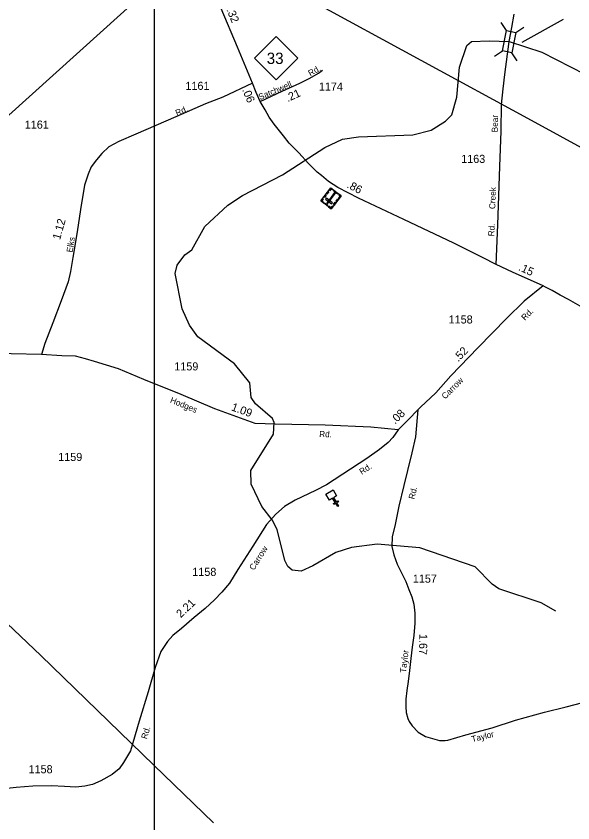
# Model space of a CAD drawing. Extents: x 2532689 to 2764727, y 536648 to 732970.
# Drawn here: x 2547433 to 2556042, y 642091 to 654572 of the extents above; entities that cross this region are included whole.
import ezdxf

# ---------------------------------------------------------------- set-up
doc = ezdxf.new("R2010")
doc.units = 0
for name, color, linetype in [('Exist Boundary Political CountyLine', 7, 'Continuous'), ('Exist Cultural Cemetery CELL', 7, 'Continuous'), ('Exist Cultural Church CELL', 7, 'Continuous'), ('Exist Hydrographic Creek Single Shore', 7, 'Continuous'), ('Exist Railroad Mainline', 7, 'Continuous'), ('Exist Road Primary NC Attributed', 7, 'Continuous'), ('Exist Road Primary NC Mileage Hundredths English Label', 7, 'Continuous'), ('Exist Road Primary NC Shield CELL', 7, 'Continuous'), ('Exist Road Primary NC Shield Number Label', 7, 'Continuous'), ('Exist Road Secondary Mileage Hundredths English Label', 7, 'Continuous'), ('Exist Road Secondary Structure Standard Bridge CELL', 7, 'Continuous'), ('Exist Road Secondary Structure Standard Bridge Number Label', 7, 'Continuous'), ('Exist Road Secondary Type 51 Attributed', 7, 'Continuous'), ('Exist Road Secondary Type 51 Label', 7, 'Continuous'), ('Exist Road Secondary Type 51 Number Label', 7, 'Continuous'), ('Exist Utilities Electrical Transmission Line', 7, 'Continuous'), ('Map Preparation Inset Cut Line', 7, 'Continuous')]:
    doc.layers.add(name, color=color, linetype=linetype)

msp = doc.modelspace()

# ---------------------------------------------------------------- linework, layer by layer
at = {"layer": 'Exist Boundary Political CountyLine'}
msp.add_lwpolyline([(2556945, 661725), (2542661, 648841)], dxfattribs=at)
at = {"layer": 'Exist Cultural Cemetery CELL'}
for points in [[(2552304, 651592), (2552145, 651713), (2552300, 651915), (2552458, 651794)], [(2552265, 651851), (2552239, 651816), (2552230, 651823), (2552256, 651857)], [(2552327, 651895), (2552320, 651886), (2552302, 651899), (2552278, 651867), (2552269, 651874), (2552300, 651915)], [(2552406, 651820), (2552338, 651871), (2552345, 651880), (2552413, 651829)], [(2552172, 651747), (2552181, 651740), (2552161, 651715), (2552193, 651690), (2552187, 651681), (2552145, 651713)], [(2552225, 651798), (2552199, 651764), (2552190, 651771), (2552216, 651805)], [(2552312, 651670), (2552324, 651685), (2552230, 651757), (2552219, 651742)], [(2552235, 651681), (2552250, 651670), (2552373, 651831), (2552358, 651842)], [(2552416, 651738), (2552390, 651704), (2552380, 651711), (2552407, 651745)], [(2552432, 651814), (2552425, 651805), (2552443, 651791), (2552418, 651759), (2552427, 651752), (2552458, 651794)], [(2552245, 651637), (2552204, 651668), (2552211, 651677), (2552252, 651646)], [(2552330, 651626), (2552321, 651633), (2552301, 651607), (2552269, 651632), (2552262, 651623), (2552304, 651592)], [(2552375, 651685), (2552349, 651650), (2552340, 651657), (2552366, 651692)]]:
    msp.add_lwpolyline(points, close=True, dxfattribs=at)
at = {"layer": 'Exist Cultural Church CELL'}
msp.add_lwpolyline([(2552389, 647152), (2552341, 647122), (2552381, 647057), (2552408, 647074), (2552416, 647060), (2552389, 647043), (2552420, 646992), (2552407, 646984), (2552375, 647035), (2552348, 647018), (2552340, 647032), (2552367, 647049), (2552327, 647114), (2552278, 647083), (2552222, 647174), (2552334, 647243)], close=True, dxfattribs=at)
at = {"layer": 'Exist Hydrographic Creek Single Shore'}
msp.add_lwpolyline([(2555777, 645368), (2555550, 645496), (2554896, 645710), (2554795, 645784), (2554532, 646053), (2553676, 646347), (2553017, 646402), (2552618, 646353), (2552378, 646274), (2552023, 646066), (2551841, 645987), (2551699, 646001), (2551632, 646060), (2551588, 646150), (2551471, 646631), (2551393, 646779), (2551231, 646986), (2551067, 647331), (2551063, 647541), (2551411, 648106), (2551424, 648287), (2551398, 648346), (2551136, 648575), (2551067, 648674), (2551046, 648899), (2550808, 649195), (2550242, 649609), (2550114, 649791), (2550000, 650045), (2549890, 650592), (2549921, 650718), (2550044, 650881), (2550150, 650958), (2550352, 651320), (2550705, 651650), (2550935, 651797), (2551554, 652117), (2552205, 652538), (2552478, 652667), (2552727, 652703), (2553568, 652737), (2553850, 652808), (2554073, 652945), (2554171, 653047), (2554249, 653316), (2554290, 653784), (2554401, 654117), (2554475, 654179), (2554750, 654190), (2555059, 654179), (2555561, 654013), (2556226, 653675)], dxfattribs=at)
at = {"layer": 'Exist Railroad Mainline'}
msp.add_lwpolyline([(2559266, 650821), (2559087, 650934), (2557947, 651564), (2555400, 652956), (2551990, 654816), (2550942, 655412)], dxfattribs=at)
at = {"layer": 'Exist Road Primary NC Attributed'}
for points in [[(2551089, 653533), (2550855, 654093), (2550606, 654692), (2550436, 655064)], [(2551206, 653251), (2551147, 653390), (2551089, 653533)], [(2554855, 650732), (2554643, 650838), (2554202, 651061), (2553429, 651428), (2552729, 651754), (2552408, 651922), (2552263, 652013), (2552153, 652105), (2552086, 652159), (2551956, 652291), (2551805, 652456), (2551654, 652605), (2551568, 652722), (2551424, 652902), (2551348, 653011), (2551283, 653121), (2551206, 653251)], [(2555581, 650397), (2555111, 650613), (2554855, 650732)], [(2557320, 649355), (2556779, 649697), (2556189, 650066), (2555974, 650190), (2555843, 650256), (2555720, 650328), (2555619, 650378), (2555581, 650397)]]:
    msp.add_lwpolyline(points, dxfattribs=at)
at = {"layer": 'Exist Road Primary NC Shield CELL'}
msp.add_lwpolyline([(2551121, 653922), (2551454, 654255), (2551787, 653922), (2551454, 653589)], close=True, dxfattribs=at)
at = {"layer": 'Exist Road Secondary Structure Standard Bridge CELL'}
for p, q in [((2555015, 654350), (2554934, 654472)), ((2555160, 654321), (2555282, 654403)), ((2554829, 653952), (2554952, 654034)), ((2555181, 653882), (2555099, 654004))]:
    msp.add_line(p, q, dxfattribs=at)
msp.add_lwpolyline([(2554952, 654034), (2555015, 654350), (2555162, 654321), (2555099, 654004)], close=True, dxfattribs=at)
at = {"layer": 'Exist Road Secondary Structure Standard Bridge Number Label'}
msp.add_line((2555256, 654171), (2555899, 654523), dxfattribs=at)
at = {"layer": 'Exist Road Secondary Type 51 Attributed'}
for points in [[(2555059, 654179), (2555100, 654397), (2555133, 654603)], [(2554937, 653205), (2554965, 653446), (2554991, 653669), (2555059, 654179)], [(2551206, 653251), (2551549, 653410), (2551821, 653533), (2551977, 653611), (2552109, 653688), (2552172, 653738)], [(2551089, 653533), (2550629, 653320), (2550359, 653216), (2549901, 653015), (2549285, 652744), (2549020, 652631), (2548865, 652550), (2548757, 652449), (2548675, 652347), (2548595, 652239), (2548545, 652126), (2548492, 651956), (2548429, 651580), (2548377, 651236), (2548310, 650838), (2548275, 650622), (2548237, 650463), (2548127, 650165), (2548003, 649829), (2547876, 649506), (2547824, 649335)], [(2554855, 650732), (2554883, 651342), (2554913, 652247), (2554931, 652791), (2554937, 653205)], [(2555581, 650397), (2555291, 650164), (2555015, 649893), (2554576, 649445), (2554157, 649009), (2553921, 648745), (2553686, 648521), (2553646, 648480)], [(2547824, 649335), (2547356, 649350), (2547008, 649373), (2546603, 649391), (2546451, 649391), (2546378, 649382), (2546295, 649364), (2546209, 649339)], [(2553338, 648173), (2552920, 648212), (2552214, 648244), (2551437, 648259), (2551131, 648270), (2550508, 648497), (2549983, 648719), (2549407, 648948), (2549014, 649116), (2548646, 649231), (2548505, 649268), (2548353, 649309), (2548140, 649319), (2547824, 649335)], [(2553646, 648480), (2553609, 648063), (2553552, 647814), (2553487, 647545), (2553429, 647310), (2553353, 646990), (2553292, 646705), (2553249, 646519), (2553242, 646368), (2553275, 646237), (2553325, 646096), (2553404, 645937), (2553460, 645826), (2553506, 645703), (2553553, 645590), (2553583, 645475), (2553597, 645335), (2553598, 645181), (2553583, 644991), (2553559, 644812), (2553538, 644634), (2553515, 644447), (2553494, 644277), (2553475, 644141), (2553460, 644003), (2553458, 643884), (2553465, 643801), (2553488, 643705), (2553510, 643661), (2553555, 643592), (2553650, 643495), (2553762, 643426), (2553982, 643364), (2554019, 643364), (2554065, 643364), (2554107, 643372), (2554386, 643455), (2554792, 643561), (2555156, 643678), (2555605, 643805), (2555938, 643888), (2556693, 644082)], [(2553646, 648480), (2553501, 648331), (2553338, 648173)], [(2553338, 648173), (2553256, 648055), (2553184, 647974), (2553053, 647866), (2552854, 647730), (2552231, 647321), (2552064, 647231), (2551747, 647082), (2551583, 646986), (2551447, 646868), (2551302, 646705), (2551092, 646373), (2550863, 646011), (2550733, 645801), (2550613, 645660), (2550501, 645544), (2550354, 645406), (2550185, 645267), (2549989, 645099), (2549856, 644991), (2549773, 644897), (2549672, 644741), (2549584, 644496), (2549473, 644118), (2549338, 643667), (2549202, 643205), (2549095, 643023), (2549025, 642929), (2548919, 642838), (2548744, 642742), (2548612, 642686), (2548496, 642660), (2548356, 642645), (2548180, 642652), (2547982, 642662), (2547690, 642661), (2547434, 642638), (2547201, 642614)]]:
    msp.add_lwpolyline(points, dxfattribs=at)
at = {"layer": 'Exist Utilities Electrical Transmission Line'}
msp.add_lwpolyline([(2550484, 642092), (2549562, 642983), (2547817, 644681), (2545822, 646575), (2544971, 647343), (2544019, 648202), (2542980, 649140)], dxfattribs=at)
at = {"layer": 'Map Preparation Inset Cut Line'}
msp.add_lwpolyline([(2549571, 680600), (2610045, 680600), (2610045, 636352), (2549571, 636352)], close=True, dxfattribs=at)

# ---------------------------------------------------------------- texts
at = {"layer": 'Exist Road Primary NC Mileage Hundredths English Label'}
for s, rotation, p in [('.32', 292.5664, (2550683, 654670)), ('.06', 292.9537, (2550925, 653432)), ('.86', 332.4014, (2552537, 651925)), ('.15', 335.379, (2555190, 650645))]:
    msp.add_text(s, height=125, rotation=rotation, dxfattribs=at).set_placement(p)
at = {"layer": 'Exist Road Primary NC Shield Number Label'}
msp.add_text('33', height=175, dxfattribs=at).set_placement((2551308, 653832))
at = {"layer": 'Exist Road Secondary Mileage Hundredths English Label'}
for s, rotation, p in [('.21', 24.4005, (2551633, 653242)), ('1.12', 74.226, (2548112, 651104)), ('.52', 46.1688, (2554270, 649216)), ('1.09', 340.0131, (2550750, 648476)), ('.08', 44.1495, (2553292, 648252)), ('2.21', 43.2409, (2549979, 645257)), ('1.67', 269.1369, (2553668, 645015))]:
    msp.add_text(s, height=125, rotation=rotation, dxfattribs=at).set_placement(p)
at = {"layer": 'Exist Road Secondary Type 51 Label'}
for s, rotation, p in [('Rd.', 29.5245, (2551982, 653638)), ('Satchwell', 22.7857, (2551205, 653271)), ('Rd.', 23.6168, (2549921, 653025)), ('Bear', 89.0957, (2554881, 652774)), ('Creek', 88.1394, (2554842, 651586)), ('Rd.', 87.2991, (2554826, 651164)), ('Elks', 80.4775, (2548304, 650910)), ('Rd.', 44.5914, (2555300, 649857)), ('Carrow', 44.9564, (2554067, 648639)), ('Hodges', 337.625, (2549806, 648597)), ('Rd.', 358.2035, (2552118, 648061)), ('Rd.', 32.7932, (2552778, 647474)), ('Rd.', 76.5611, (2553591, 647091)), ('Carrow', 57.6667, (2551111, 645990)), ('Taylor', 83.0698, (2553461, 644409)), ('Rd.', 73.2385, (2549454, 643381)), ('Taylor', 13.9636, (2554487, 643338))]:
    msp.add_text(s, height=95, rotation=rotation, dxfattribs=at).set_placement(p)
at = {"layer": 'Exist Road Secondary Type 51 Number Label'}
for s, p in [('1161', (2550051, 653431)), ('1174', (2552114, 653420)), ('1161', (2547566, 652831)), ('1163', (2554315, 652301)), ('1158', (2554121, 649817)), ('1159', (2549879, 649091)), ('1159', (2548084, 647690)), ('1158', (2550157, 645912)), ('1157', (2553567, 645807)), ('1158', (2547625, 642859))]:
    msp.add_text(s, height=125, dxfattribs=at).set_placement(p)

doc.saveas('drawing.dxf')
